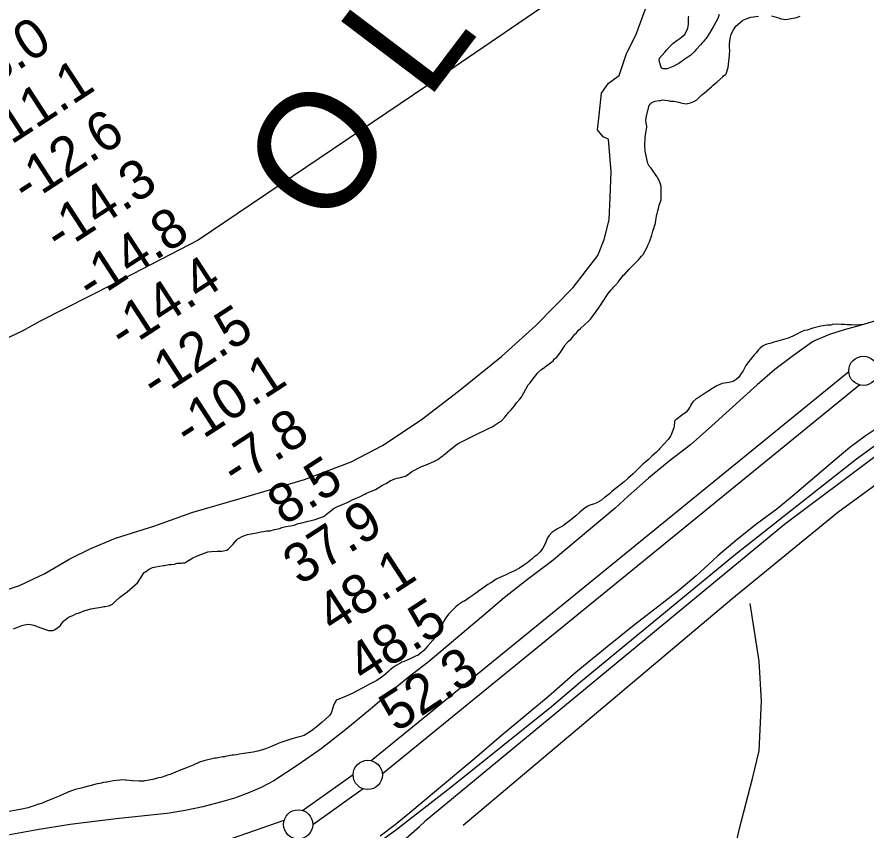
# Model space of a CAD drawing. Extents: x 3146026 to 3183936, y 897894 to 923344.
# Drawn here: x 3162279 to 3163729, y 911183 to 912572 of the extents above; entities that cross this region are included whole.
import ezdxf

# ---------------------------------------------------------------- set-up
doc = ezdxf.new("R2010")
doc.units = 0
for name, color, linetype in [('V-LEVE-TOET', 7, 'Continuous'), ('V-RIVR-EDGE', 7, 'Continuous'), ('V-RIVR-IDEN', 7, 'Continuous'), ('V-RIVR-RANG', 7, 'Continuous'), ('V-ROAD-CNTR', 7, 'Continuous'), ('V-SITE-VEGE', 7, 'Continuous'), ('V-SURV-LINE', 7, 'Continuous'), ('V-TOPO-BNDY', 7, 'Continuous'), ('V-TOPO-SHOR', 7, 'Continuous')]:
    doc.layers.add(name, color=color, linetype=linetype)

msp = doc.modelspace()

# ---------------------------------------------------------------- linework, layer by layer
at = {"layer": 'V-LEVE-TOET'}
for points in [[(3163759.4, 912056.7), (3163716.8, 912044.3), (3163691.6, 912037.5), (3163666.8, 912029.2), (3163642.6, 912019.3), (3163637.5, 912017), (3163605.1, 911993.8), (3163573.6, 911969.4), (3163543.2, 911943.6), (3163537.6, 911938.6), (3163465.9, 911873.7), (3163429.3, 911841.3), (3163392.9, 911813.3), (3163357.4, 911784.1), (3163323, 911753.6), (3163300.9, 911732.9), (3163192, 911641.7), (3163151, 911611.2), (3163110.9, 911579.5), (3163079.6, 911553.2), (3162995.4, 911482.1), (3162981.3, 911470.1), (3162947.2, 911443.7), (3162913.8, 911416.4), (3162883, 911389.9), (3162840.5, 911354.8), (3162798.6, 911322), (3162759.2, 911294.4), (3162717.6, 911267.3), (3162695.8, 911256), (3162673.3, 911246.1), (3162650.2, 911237.8), (3162626.6, 911230.9), (3162596.6, 911222.9), (3162566.3, 911216.5), (3162535.6, 911211.6), (3162518.4, 911209.6), (3162448.5, 911202.6), (3162378.8, 911194.1), (3162369.5, 911192.8), (3162313.2, 911183.9), (3162257.1, 911173.5)], [(3163754.8, 911874.1), (3163727.7, 911855.9), (3163701.6, 911836.3), (3163676.5, 911815.5), (3163602.9, 911752.8), (3163577.1, 911731.4), (3163542.5, 911705.9), (3163508.9, 911679.2), (3163476.3, 911651.3), (3163467.4, 911643.3), (3163439, 911617.2), (3163409.6, 911592.3), (3163381.2, 911570.1), (3163333.5, 911533.7), (3163286.8, 911496.1), (3163234.3, 911452.8), (3163186.6, 911411.5), (3163105.9, 911344), (3163060.8, 911305.5), (3162995.7, 911250.7), (3162950.1, 911212.7), (3162925, 911192.1), (3162899, 911172.7)]]:
    msp.add_lwpolyline(points, dxfattribs=at)
at = {"layer": 'V-RIVR-EDGE'}
for points in [[(3162660, 911749.6), (3162769.9, 911781.9), (3162849.7, 911812.2), (3162903.3, 911839.9), (3162969.3, 911883.7), (3163032.8, 911932.7), (3163106.8, 911992.1), (3163165.2, 912044.7), (3163228.8, 912109.9), (3163271, 912164.6), (3163282.1, 912191.5), (3163290.2, 912225.2), (3163292.2, 912263.7), (3163293.9, 912306.9), (3163289.3, 912363.2), (3163280.2, 912367.2), (3163270.7, 912378.7), (3163273.5, 912404.1), (3163277.6, 912441.4), (3163289.1, 912458.4), (3163307.8, 912471.8), (3163320.2, 912509.5), (3163336.1, 912540.4), (3163369.3, 912631.9)], [(3162235.2, 911584.9), (3162283.2, 911600.7), (3162326.5, 911621.2), (3162369, 911646.1), (3162404.8, 911664.2), (3162447.2, 911681.6), (3162512.7, 911702), (3162577.4, 911725.7), (3162660, 911749.6)]]:
    msp.add_lwpolyline(points, dxfattribs=at)
at = {"layer": 'V-ROAD-CNTR'}
msp.add_lwpolyline([(3163746.4, 911822.1), (3163589.8, 911705), (3162975.7, 911197.8)], dxfattribs=at)
msp.add_arc((3162478.8, 911723.2), 723.2, 297.8732, 313.3998, dxfattribs=at)
at = {"layer": 'V-SITE-VEGE'}
for points in [[(3163354.6, 912383.3), (3163354.6, 912385.4), (3163353.7, 912390.4), (3163353.3, 912395), (3163354.1, 912402.6), (3163358.6, 912420.2), (3163360.7, 912422.7), (3163363.6, 912425.3), (3163368.2, 912427.8), (3163375.8, 912429.1), (3163377.9, 912429.1), (3163382.1, 912430), (3163385.8, 912429.6), (3163390.9, 912428.8), (3163394.7, 912428), (3163400.9, 912428), (3163409.3, 912426.4), (3163413.1, 912425.1), (3163422, 912423.1), (3163429.5, 912425.2), (3163434.9, 912427.4), (3163440.4, 912430.3), (3163449.1, 912439.2), (3163452.5, 912441.7), (3163462.1, 912449.7), (3163465.4, 912452.3), (3163468.3, 912455.2), (3163475, 912461.1), (3163484.6, 912469.2), (3163485.9, 912470.9), (3163489.2, 912473.4), (3163490.5, 912474.7), (3163493.8, 912485.6), (3163495, 912496.1), (3163495.8, 912506.1), (3163495.7, 912509.1), (3163496.6, 912512.9), (3163496.5, 912516.2), (3163496.1, 912518.3), (3163496.1, 912525), (3163496.9, 912534.7), (3163498.9, 912541.8), (3163500.6, 912545.6), (3163502.6, 912549.4), (3163506.8, 912555.7), (3163518.9, 912565.9), (3163524.4, 912568.4), (3163532.7, 912571), (3163545.7, 912573.1)], [(3163478.6, 912575.7), (3163476.1, 912568.9), (3163472.8, 912563), (3163469.9, 912557.6), (3163462, 912544.1), (3163455.8, 912534.4), (3163453.7, 912532.3), (3163450.8, 912528.9), (3163449.1, 912527.2), (3163446.6, 912523.9), (3163439.1, 912516.3), (3163434.9, 912511.6), (3163429.9, 912506.6), (3163419.9, 912499.4), (3163413.2, 912495.2), (3163409.4, 912492.2), (3163406.1, 912490.5), (3163401.1, 912487.5), (3163389.3, 912482.9), (3163385.1, 912482.8), (3163382.6, 912483.2), (3163380.5, 912484.1), (3163378.8, 912487), (3163375.8, 912497.5), (3163376.6, 912501.2), (3163385.4, 912511.4), (3163388.7, 912515.6), (3163394.6, 912521.5), (3163399.6, 912527), (3163405.8, 912531.2), (3163410.9, 912535), (3163417.6, 912539.7), (3163419.6, 912541.8), (3163425, 912552.7), (3163425.8, 912559.4), (3163425.8, 912564), (3163426.2, 912570.7), (3163426.6, 912572.9)], [(3163567.5, 912573.3), (3163579.7, 912570), (3163583.5, 912568.7), (3163588.1, 912567.9), (3163591.9, 912567.5), (3163595.3, 912568), (3163604.5, 912569.7), (3163610.4, 912570.6), (3163616.6, 912572.7)], [(3163062.2, 911858), (3163064.3, 911859.3), (3163068, 911861), (3163077.2, 911865.6), (3163086.4, 911870.3), (3163090.6, 911872), (3163094, 911874.1), (3163101.1, 911878.4), (3163105.7, 911881.7), (3163112.3, 911888.5), (3163115.3, 911891.9), (3163118.6, 911896.1), (3163122.8, 911900.7), (3163128.6, 911907.9), (3163132.4, 911912.9), (3163137.4, 911918.4), (3163140.7, 911922.6), (3163142.4, 911926), (3163144.8, 911929.8), (3163152.3, 911943.3), (3163155.7, 911947.1), (3163159.8, 911953), (3163168.2, 911963.5), (3163173.6, 911969), (3163179.8, 911973.2), (3163181.9, 911974.9), (3163185.7, 911977.4), (3163194.5, 911984.6), (3163197, 911987.6), (3163200.3, 911990.1), (3163202.8, 911993.1), (3163206.6, 911998.1), (3163212.8, 912007.8), (3163215.3, 912012), (3163221.1, 912017.9), (3163224.5, 912020.9), (3163225.3, 912021.3), (3163228.2, 912025.5), (3163232, 912030.1), (3163234.5, 912032.3), (3163238.2, 912036.9), (3163241.6, 912039.4), (3163248.7, 912046.6), (3163254.1, 912051.2), (3163258.3, 912055.5), (3163268.3, 912068.5), (3163273.3, 912076.1), (3163275.3, 912078.6), (3163279.1, 912084.9), (3163288.7, 912099.3), (3163293.7, 912105.6), (3163296.2, 912107.7), (3163297.8, 912110.2), (3163301.2, 912113.6), (3163306.2, 912119.5), (3163308.7, 912122.9), (3163312.8, 912127.9), (3163314.9, 912130.9), (3163317, 912132.6), (3163324.1, 912140.6), (3163327.8, 912144.4), (3163333.3, 912149.4), (3163341.2, 912157.5), (3163345.4, 912162.9), (3163348.3, 912165.9), (3163352, 912172.2), (3163356.2, 912180.6), (3163357, 912183.1), (3163359.1, 912187.8), (3163363.6, 912199.1), (3163365.3, 912205.8), (3163367.3, 912212.2), (3163367.7, 912214.7), (3163369, 912216.8), (3163370.2, 912223.9), (3163371, 912227.3), (3163371.4, 912232.3), (3163372.6, 912236.1), (3163373.5, 912240.7), (3163374.7, 912244.5), (3163375.9, 912250.4), (3163379.2, 912259.2), (3163379.2, 912268.4), (3163379.1, 912281.9), (3163378.2, 912286.1), (3163376.1, 912292.3), (3163373.6, 912296.5), (3163372.7, 912298.6), (3163371.9, 912299), (3163370.6, 912301.1), (3163364.3, 912309.9), (3163362.1, 912313.2), (3163358.8, 912317), (3163356.2, 912321.6), (3163351.9, 912342.6), (3163351.4, 912351.4), (3163351.4, 912355.6), (3163351.8, 912362.3), (3163351.8, 912366), (3163353.8, 912377.4), (3163354.6, 912383.3)], [(3163734.9, 912050.1), (3163728.7, 912047.6), (3163724.9, 912046.7), (3163718.6, 912045.9), (3163711.5, 912045.4), (3163703.9, 912046.2), (3163696.8, 912046.2), (3163692.2, 912046.5), (3163686.7, 912046.5), (3163679.2, 912046.9), (3163672, 912046.4), (3163669.1, 912045.6), (3163663.2, 912045.1), (3163651.9, 912043.4)], [(3163651.9, 912043.4), (3163638.1, 912040.4), (3163628.4, 912037), (3163624.2, 912036.1), (3163618.4, 912034), (3163610, 912029.7), (3163604.2, 912026.8), (3163600.4, 912025.1), (3163596.2, 912022.9), (3163576.5, 912017.4), (3163571.9, 912016.5), (3163567.3, 912014.8), (3163559.8, 912012.7), (3163555.6, 912011), (3163552.6, 912009.3), (3163547.6, 912005.5), (3163545.6, 912003.4), (3163541, 911997.5), (3163538, 911994.9), (3163526.8, 911980.6), (3163523.9, 911976.4), (3163519.3, 911967.5), (3163516, 911962.9), (3163511.8, 911956.6), (3163507.2, 911952.8), (3163502.2, 911949.4), (3163495.5, 911947.7), (3163491.3, 911946.8), (3163483.4, 911945.9), (3163479.2, 911944.2), (3163473.3, 911941.3), (3163468.7, 911938.3), (3163466.2, 911937), (3163463.3, 911934.9), (3163457.8, 911931.5), (3163449.5, 911926), (3163447.8, 911924.8), (3163444, 911922.7), (3163439, 911919.3), (3163433.2, 911914.2), (3163429.8, 911909.6), (3163428.6, 911906.2), (3163427.4, 911904.5), (3163426.1, 911902), (3163421.9, 911896.9), (3163416.5, 911892.7), (3163406.5, 911885.5), (3163404.4, 911883.8), (3163402.3, 911881.3), (3163402.3, 911878.4), (3163401.5, 911875.4), (3163401.5, 911873.3), (3163400.7, 911870), (3163398.6, 911864.5), (3163396.6, 911858.2), (3163395.3, 911856.1), (3163391.2, 911850.2), (3163376.6, 911834.2), (3163375.3, 911832.5), (3163371.1, 911828.3), (3163367.8, 911825.7), (3163363.2, 911821.5), (3163357.4, 911816), (3163352.8, 911812.2), (3163348.6, 911808.4), (3163342.3, 911802.5), (3163331.5, 911791.5), (3163323.1, 911783.9), (3163316, 911778), (3163295.2, 911761.1), (3163291.8, 911757.8), (3163287.6, 911754.4), (3163283, 911751.4), (3163277.6, 911746.8), (3163269.2, 911742.1), (3163263.4, 911739.6), (3163257.5, 911737.8), (3163254.2, 911736.1), (3163249.6, 911733.2), (3163240.4, 911726), (3163233.3, 911719.7), (3163224.5, 911712.5), (3163215.3, 911705.3), (3163211.6, 911702.8), (3163207.4, 911700.2), (3163201.1, 911696.8), (3163192.3, 911691.3), (3163188.2, 911686.3), (3163185.2, 911682.1), (3163180.3, 911670.7), (3163177, 911664.8), (3163172.8, 911658.5), (3163166.9, 911652.6), (3163164.9, 911651.3), (3163161.9, 911649.2), (3163158.2, 911645.8), (3163149.8, 911639.1), (3163144.8, 911635.3), (3163137.3, 911630.6), (3163128.5, 911625.9), (3163118.5, 911621.3)], [(3162422.7, 911564.1), (3162427.3, 911565), (3162429.4, 911565), (3162434.9, 911566.3), (3162437.4, 911566.7), (3162439, 911568), (3162442, 911569.2), (3162444.1, 911571.4), (3162446.1, 911573), (3162454.1, 911580.6), (3162467, 911589.9), (3162484.6, 911605.6), (3162496.2, 911622.8), (3162498.3, 911624.1), (3162504.6, 911628.7), (3162510.4, 911631.7), (3162516.3, 911633), (3162528.5, 911635.2), (3162531, 911635.2), (3162538.5, 911636.5), (3162542.3, 911636.5), (3162548.2, 911637.4), (3162552.4, 911638.7), (3162559.5, 911639.1), (3162562.4, 911639.6), (3162566.2, 911639.6), (3162567.4, 911640.8), (3162579.2, 911648), (3162584.2, 911650.6), (3162588.4, 911652.3), (3162604.7, 911658.3), (3162611, 911659.1), (3162621, 911659.2), (3162628.6, 911659.7), (3162637.4, 911661.4), (3162639.9, 911662.7), (3162647.8, 911670.7), (3162654.5, 911678.7), (3162656.2, 911680.4), (3162664.5, 911685), (3162672.9, 911688), (3162688, 911691), (3162696, 911692.3), (3162700.2, 911693.2), (3162705.6, 911694.1), (3162711.1, 911694.1), (3162719, 911696.2), (3162727.8, 911698.4), (3162731.2, 911699.7), (3162737.9, 911701.4), (3162746.3, 911702.7), (3162752.1, 911704), (3162759.2, 911706.5), (3162763.4, 911707), (3162776.4, 911710.8), (3162779.4, 911711.3), (3162788.2, 911713.8), (3162802.4, 911718.9), (3162805.7, 911721.1), (3162807.4, 911722.7), (3162820.8, 911732.9), (3162826.2, 911735.9), (3162830.8, 911737.6), (3162843, 911742.7), (3162848.8, 911745.6), (3162852.6, 911747.8), (3162860.1, 911750.7), (3162865.1, 911752.9), (3162873.1, 911756.7), (3162876, 911758.4), (3162891.5, 911764.8), (3162903.2, 911771.9), (3162906.6, 911773.6), (3162909.5, 911774.9), (3162913.7, 911777.9), (3162916.6, 911779.6), (3162924.5, 911783), (3162928.3, 911784.3), (3162931.7, 911784.7), (3162942.6, 911787.7), (3162944.2, 911788.5), (3162950.1, 911792.8), (3162953.4, 911795.7), (3162969.7, 911803.8), (3162978.1, 911806.8), (3162991.1, 911812.7), (3162997.8, 911816.1), (3163003.6, 911820.3), (3163006.1, 911822.5), (3163007.8, 911824.1), (3163010.3, 911825.8), (3163014.1, 911829.2), (3163017.8, 911832.2), (3163028.7, 911840.2), (3163032.5, 911843.2), (3163035.8, 911844.9), (3163039.2, 911847), (3163042.5, 911848.2), (3163048.4, 911851.2), (3163059.7, 911856.7), (3163062.2, 911858)], [(3163118.5, 911621.3), (3163114.7, 911619.1), (3163108.8, 911617), (3163097.5, 911611.5), (3163093.3, 911609), (3163092.9, 911608.5), (3163088.3, 911605.6), (3163083.3, 911602.6), (3163074.5, 911596.3), (3163067, 911591.2), (3163063.7, 911588.2), (3163059.5, 911585.7), (3163056.6, 911583.2), (3163051.1, 911579.8), (3163043.2, 911574.3), (3163041.1, 911573.4), (3163036.1, 911570), (3163032.3, 911567.9), (3163027.7, 911563.7), (3163025.2, 911561.2), (3163016.5, 911552.3), (3163014.4, 911549.8), (3163011.5, 911545.6), (3163008.1, 911539.7), (3163006.1, 911536.7), (3163001.9, 911527), (3162999.8, 911522.8), (3162996.9, 911518.6), (3162996.1, 911516.1), (3162992.4, 911511.9), (3162989, 911507.3), (3162980.7, 911498), (3162976.9, 911493.3), (3162973.6, 911490), (3162967.7, 911484.9), (3162963.6, 911481.5), (3162960.6, 911480.7), (3162955.2, 911478.1), (3162951.4, 911476), (3162945.6, 911473.4), (3162940.1, 911471.3), (3162936.4, 911470), (3162932.6, 911467.9), (3162926.7, 911464.1), (3162921.7, 911461.1), (3162916.3, 911456.9), (3162914.2, 911454.8), (3162905, 911446.8), (3162893.3, 911438.8), (3162882, 911432.8), (3162876.2, 911429.4), (3162852.3, 911417.1), (3162841, 911412), (3162828.9, 911406.9), (3162825.1, 911405.6), (3162824.3, 911405.2), (3162823.4, 911403.5), (3162821.4, 911400.2), (3162819.3, 911396), (3162818.5, 911391.8), (3162815.6, 911382.9), (3162813.5, 911379.6), (3162811.4, 911377.5), (3162800.1, 911367.7), (3162792.6, 911361), (3162784.3, 911354.2), (3162780.1, 911351.3), (3162769.6, 911344.9), (3162761.3, 911342.4), (3162756.7, 911341.5), (3162748.3, 911339.3), (3162727.8, 911332.1), (3162725.3, 911330.8), (3162713.5, 911325.7), (3162705.2, 911322.7), (3162700.1, 911320.6), (3162690.5, 911318), (3162682.5, 911316.3), (3162674.6, 911315), (3162670.4, 911314.6), (3162666.2, 911313.7), (3162659.1, 911312.8), (3162654, 911311.5), (3162649.4, 911311.1), (3162646.5, 911311.1), (3162640.6, 911310.2), (3162634.3, 911308.9), (3162633.5, 911308.5), (3162630.6, 911308.1), (3162619.7, 911305.9), (3162617.1, 911305.9), (3162598.3, 911301.2), (3162590.7, 911299), (3162579.9, 911293.9), (3162568.6, 911289.3), (3162564, 911288), (3162553.5, 911284.1), (3162540.5, 911278.2), (3162537.6, 911277.3), (3162525.4, 911273.1), (3162520.4, 911272.2)], [(3162272.7, 911526.8), (3162286.9, 911532.3), (3162291.5, 911533.6), (3162297.8, 911534.9), (3162302, 911534.5), (3162307.5, 911533.2), (3162319.7, 911528.3), (3162332.7, 911524.2), (3162336.5, 911523.8), (3162340.3, 911524.2), (3162342.8, 911525.1), (3162348.6, 911528.9), (3162353.2, 911532.7), (3162354.9, 911535.2), (3162358.6, 911540.2), (3162367, 911546.6), (3162374.1, 911549.6), (3162380.4, 911553), (3162384.2, 911553.8), (3162394.6, 911558.1), (3162397.6, 911558.5), (3162405.1, 911561.1), (3162411.8, 911562.4), (3162422.7, 911564.1)], [(3162520.4, 911272.2), (3162511.2, 911269.6), (3162501.1, 911267.9), (3162496.9, 911267.5), (3162494.8, 911266.6), (3162487.7, 911266.6), (3162476.4, 911267.3), (3162465.5, 911268.5), (3162463.4, 911268.5), (3162457.5, 911268.9), (3162454.6, 911268.5), (3162449.1, 911268), (3162443.2, 911267.2), (3162433.2, 911265), (3162431.1, 911265), (3162426.9, 911264.5), (3162420.2, 911262.8), (3162416, 911262), (3162388.8, 911254.7), (3162378.3, 911252.5), (3162367.4, 911248.7), (3162363.2, 911247), (3162350.7, 911241), (3162339.8, 911236.8), (3162332.6, 911233.8), (3162328, 911232.1), (3162321.8, 911229.1), (3162312.1, 911226.1), (3162306.7, 911224), (3162302.5, 911222.7), (3162297.9, 911221), (3162295, 911220.6), (3162287.4, 911218.9), (3162265.2, 911215)]]:
    msp.add_lwpolyline(points, dxfattribs=at)
at = {"layer": 'V-SURV-LINE'}
for points in [[(3162884, 911301.8), (3163699.8, 911966.4)], [(3163718.8, 911943.2), (3162902.9, 911278.5)], [(3162766.8, 911216.7), (3162853, 911278.1)], [(3162870.4, 911253.7), (3162784.2, 911192.2)], [(3162647.2, 911169.6), (3162735.4, 911200.4)]]:
    msp.add_lwpolyline(points, dxfattribs=at)
for centre in [(3163724.8, 911967.4), (3162878, 911277.5), (3162759.2, 911192.9)]:
    msp.add_circle(centre, 25, dxfattribs=at)
at = {"layer": 'V-TOPO-BNDY'}
msp.add_lwpolyline([(3164871.2, 914008), (3164410.7, 913589.8), (3164056.7, 913313), (3163772.1, 913064.3), (3163453.1, 912777.9), (3163001.8, 912469.6), (3162588.4, 912190.7), (3162444.4, 912116.1), (3162318.5, 912052.4), (3162288, 912035.1), (3162225.5, 912006.3)], dxfattribs=at)
at = {"layer": 'V-TOPO-SHOR'}
for points in [[(3162040.6, 910943.7), (3162294.1, 910984.7), (3162552.1, 911035.1), (3162642.8, 911046.3), (3162727, 911071.4), (3162776.2, 911093.1), (3162846.2, 911128), (3162886.9, 911155), (3162925.2, 911183), (3163020.1, 911256.4), (3163191.7, 911394.3), (3163241.4, 911436.5), (3163506.4, 911654.6), (3163712.7, 911817.2), (3163793.6, 911875.6), (3163816.2, 911892.1), (3163892.9, 911921.6), (3164045, 911969.6), (3164168.8, 912005.6), (3164269.3, 912034.5)], [(3163040.8, 911191.8), (3163499.9, 911578.2), (3163680.8, 911726.3), (3163775.3, 911794.8), (3163849.9, 911839.8), (3163912.1, 911870.7), (3163934, 911877.3), (3163953.3, 911879.2), (3163968.9, 911877.6), (3163985.6, 911872.4), (3163998.5, 911861.2)], [(3163129.8, 909750), (3163132.5, 909772.7), (3163171.1, 909902), (3163216.1, 910001.1), (3163256.1, 910105.6), (3163272.3, 910209.6), (3163271.8, 910271.7), (3163280.4, 910322.1), (3163299.1, 910404.4), (3163344.7, 910564.5), (3163400.3, 910750.3), (3163438.6, 910869.3), (3163470.9, 910996.7), (3163513.1, 911185.9), (3163535, 911271.1), (3163546.6, 911318.4), (3163550.9, 911403.1), (3163546.5, 911471.5), (3163531.5, 911570.1)]]:
    msp.add_lwpolyline(points, dxfattribs=at)

# ---------------------------------------------------------------- texts
at = {"layer": 'V-RIVR-IDEN'}
msp.add_text('O L D', height=200, rotation=52.8902, dxfattribs=at).set_placement((3162808.7, 912201))
at = {"layer": 'V-RIVR-RANG'}
for s, p in [('6.5', (3162188.4, 912539)), ('-8.0', (3162212.8, 912435.6)), ('-11.1', (3162244.1, 912336.6)), ('-12.6', (3162295.3, 912250.6)), ('-14.3', (3162351.5, 912167.9)), ('-14.8', (3162406.2, 912084.2)), ('-14.4', (3162461, 912000.5)), ('-12.5', (3162515.7, 911916.8)), ('-10.1', (3162572.4, 911834.4)), ('-7.8', (3162653, 911767.5)), ('8.5', (3162735.6, 911701.9)), ('37.9', (3162762.2, 911600)), ('48.1', (3162819.1, 911517.7)), ('48.5', (3162871.8, 911432.7)), ('52.3', (3162926.5, 911349))]:
    msp.add_text(s, height=67, rotation=33.0283, dxfattribs=at).set_placement(p)

doc.saveas('drawing.dxf')
